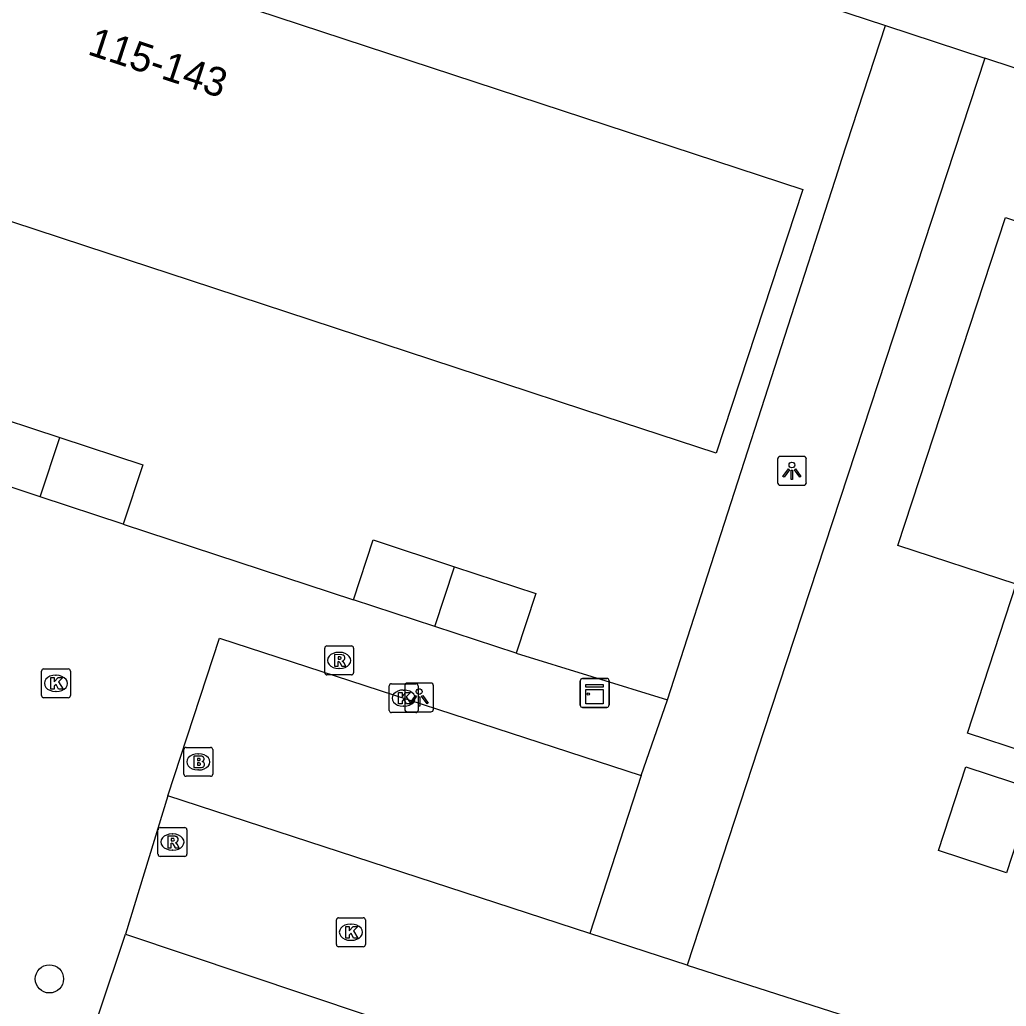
# Model space of a CAD drawing. Extents: x 159961 to 160856, y 382704 to 383353.
# Drawn here: x 160319.72 to 160353.88, y 383296.77 to 383330.93 of the extents above; entities that cross this region are included whole.
import ezdxf

# ---------------------------------------------------------------- set-up
doc = ezdxf.new("R2010")
doc.units = 0
for name, color, linetype in [('IMGEO_Boom', 7, 'Continuous'), ('IMGEO_Brandkraan', 7, 'Continuous'), ('IMGEO_Kast', 7, 'Continuous'), ('IMGEO_Kolk', 7, 'Continuous'), ('IMGEO_Lichtpunt', 7, 'Continuous'), ('IMGEO_Pand', 7, 'Continuous'), ('IMGEO_Pand_nummerreeks', 7, 'Continuous'), ('IMGEO_Rijbaan_lokaal_open', 7, 'Continuous'), ('IMGEO_Rioolput', 7, 'Continuous'), ('IMGEO_Voetpad_open', 7, 'Continuous')]:
    doc.layers.add(name, color=color, linetype=linetype)

msp = doc.modelspace()

# ---------------------------------------------------------------- linework, layer by layer
at = {"layer": 'IMGEO_Boom'}
msp.add_circle((160320.751, 383297.722), 0.489, dxfattribs=at)
at = {"layer": 'IMGEO_Brandkraan'}
for p, q in [((160325.404, 383304.809), (160325.404, 383305.661)), ((160325.479, 383305.735), (160326.331, 383305.735)), ((160326.405, 383305.661), (160326.405, 383304.809)), ((160325.892, 383305.515), (160325.917, 383305.515)), ((160325.915, 383304.955), (160325.89, 383304.955)), ((160326.331, 383304.735), (160325.479, 383304.735))]:
    msp.add_line(p, q, dxfattribs=at)
for points in [[(160325.404, 383304.809), (160325.404, 383305.661)], [(160325.479, 383305.735), (160326.331, 383305.735)], [(160326.405, 383305.661), (160326.405, 383304.809)], [(160325.752, 383305.435), (160325.752, 383305.035), (160325.965, 383305.035)], [(160325.983, 383305.435), (160325.752, 383305.435)], [(160325.931, 383305.354), (160325.877, 383305.354), (160325.877, 383305.278)], [(160325.877, 383305.278), (160325.93, 383305.278)], [(160325.939, 383305.202), (160325.877, 383305.202), (160325.877, 383305.121)], [(160325.877, 383305.121), (160325.939, 383305.121)], [(160326.331, 383304.735), (160325.479, 383304.735)]]:
    msp.add_lwpolyline(points, dxfattribs=at)
for centre, radius, start, end in [((160325.481, 383305.659), 0.0765, 91.552, 178.448), ((160325.481, 383305.659), 0.0765, 91.552, 178.448), ((160326.329, 383305.659), 0.0765, 1.552, 88.448), ((160326.329, 383305.659), 0.0765, 1.552, 88.448), ((160325.932, 383305.316), 0.0379, 267.8285, 90.9355), ((160325.987, 383305.29), 0.145, 59.4692, 91.5367), ((160326.012, 383305.337), 0.0922, 285.5137, 58.1501), ((160325.94, 383305.161), 0.0404, 269.8759, 90.5077), ((160325.971, 383305.286), 0.251, 268.6676, 293.5347), ((160326.017, 383305.145), 0.105, 301.3115, 78.989), ((160325.481, 383304.811), 0.0765, 181.552, 268.448), ((160325.481, 383304.811), 0.0765, 181.552, 268.448), ((160326.329, 383304.811), 0.0765, 271.552, 358.448), ((160326.329, 383304.811), 0.0765, 271.552, 358.448)]:
    msp.add_arc(centre, radius, start, end, dxfattribs=at)
for centre, major_axis, ratio, start_param, end_param in [((160325.891, 383305.235), (-0.387, 0.002), 0.722429, 4.712389, 7.853982), ((160325.916, 383305.235), (-0.39, 0.002), 0.717154, 1.570796, 4.712389)]:
    msp.add_ellipse(centre, major_axis=major_axis, ratio=ratio, start_param=start_param, end_param=end_param, dxfattribs=at)
at = {"layer": 'IMGEO_Kast'}
for p, q in [((160339.127, 383307.196), (160339.127, 383308.037)), ((160339.127, 383308.037), (160339.127, 383307.196)), ((160339.202, 383308.121), (160340.043, 383308.121)), ((160340.043, 383308.121), (160339.202, 383308.121)), ((160340.127, 383308.046), (160340.127, 383307.205)), ((160340.127, 383307.205), (160340.127, 383308.046)), ((160340.052, 383307.121), (160339.211, 383307.121)), ((160339.211, 383307.121), (160340.052, 383307.121))]:
    msp.add_line(p, q, dxfattribs=at)
for points in [[(160339.322, 383307.911), (160339.922, 383307.911), (160339.922, 383307.826), (160339.322, 383307.826), (160339.322, 383307.911)], [(160339.322, 383307.736), (160339.922, 383307.736), (160339.922, 383307.247), (160339.322, 383307.247), (160339.322, 383307.736)]]:
    msp.add_lwpolyline(points, dxfattribs=at)
msp.add_circle((160339.406, 383307.585), 0.0377, dxfattribs=at)
for centre, start, end in [((160339.205, 383308.043), 92.4484, 184.2845), ((160339.205, 383308.043), 92.4484, 184.2845), ((160340.049, 383308.043), 2.4484, 94.2845), ((160340.049, 383308.043), 2.4484, 94.2845), ((160339.205, 383307.199), 182.4484, 274.2845), ((160339.205, 383307.199), 182.4484, 274.2845), ((160340.049, 383307.199), 272.4484, 4.2845), ((160340.049, 383307.199), 272.4484, 4.2845)]:
    msp.add_arc(centre, 0.0779, start, end, dxfattribs=at)
at = {"layer": 'IMGEO_Kolk'}
for p, q in [((160320.475, 383307.528), (160320.475, 383308.38)), ((160320.55, 383308.454), (160321.402, 383308.454)), ((160321.476, 383308.38), (160321.476, 383307.528)), ((160320.963, 383308.234), (160320.988, 383308.234)), ((160332.514, 383307.016), (160332.514, 383307.868)), ((160332.589, 383307.942), (160333.441, 383307.942)), ((160333.002, 383307.722), (160333.027, 383307.722)), ((160333.515, 383307.868), (160333.515, 383307.016)), ((160321.402, 383307.454), (160320.55, 383307.454)), ((160320.986, 383307.674), (160320.961, 383307.674)), ((160333.025, 383307.162), (160333, 383307.162)), ((160333.441, 383306.942), (160332.589, 383306.942)), ((160330.762, 383299.836), (160331.614, 383299.836)), ((160330.687, 383298.91), (160330.687, 383299.762)), ((160331.175, 383299.616), (160331.2, 383299.616)), ((160331.688, 383299.762), (160331.688, 383298.91)), ((160331.614, 383298.836), (160330.762, 383298.836)), ((160331.198, 383299.056), (160331.173, 383299.056))]:
    msp.add_line(p, q, dxfattribs=at)
for points in [[(160320.475, 383307.528), (160320.475, 383308.38)], [(160320.55, 383308.454), (160321.402, 383308.454)], [(160321.476, 383308.38), (160321.476, 383307.528)], [(160320.796, 383308.154), (160320.919, 383308.154), (160320.919, 383308.003), (160321.049, 383308.154), (160321.213, 383308.154), (160321.067, 383308.003), (160321.22, 383307.754), (160321.068, 383307.754), (160320.983, 383307.918), (160320.919, 383307.851), (160320.919, 383307.754), (160320.796, 383307.754), (160320.796, 383308.154)], [(160332.514, 383307.016), (160332.514, 383307.868)], [(160332.589, 383307.942), (160333.441, 383307.942)], [(160333.515, 383307.868), (160333.515, 383307.016)], [(160321.402, 383307.454), (160320.55, 383307.454)], [(160332.835, 383307.642), (160332.958, 383307.642), (160332.958, 383307.491), (160333.088, 383307.642), (160333.252, 383307.642), (160333.106, 383307.491), (160333.259, 383307.242), (160333.107, 383307.242), (160333.022, 383307.406), (160332.958, 383307.339), (160332.958, 383307.242), (160332.835, 383307.242), (160332.835, 383307.642)], [(160333.441, 383306.942), (160332.589, 383306.942)], [(160330.762, 383299.836), (160331.614, 383299.836)], [(160330.687, 383298.91), (160330.687, 383299.762)], [(160331.008, 383299.536), (160331.131, 383299.536), (160331.131, 383299.385), (160331.261, 383299.536), (160331.425, 383299.536), (160331.279, 383299.385), (160331.432, 383299.136), (160331.28, 383299.136), (160331.195, 383299.3), (160331.131, 383299.233), (160331.131, 383299.136), (160331.008, 383299.136), (160331.008, 383299.536)], [(160331.688, 383299.762), (160331.688, 383298.91)], [(160331.614, 383298.836), (160330.762, 383298.836)]]:
    msp.add_lwpolyline(points, dxfattribs=at)
for centre, start, end in [((160320.552, 383308.378), 91.552, 178.448), ((160320.552, 383308.378), 91.552, 178.448), ((160321.4, 383308.378), 1.552, 88.448), ((160321.4, 383308.378), 1.552, 88.448), ((160332.591, 383307.866), 91.552, 178.448), ((160332.591, 383307.866), 91.552, 178.448), ((160333.439, 383307.866), 1.552, 88.448), ((160333.439, 383307.866), 1.552, 88.448), ((160320.552, 383307.53), 181.552, 268.448), ((160320.552, 383307.53), 181.552, 268.448), ((160321.4, 383307.53), 271.552, 358.448), ((160321.4, 383307.53), 271.552, 358.448), ((160332.591, 383307.018), 181.552, 268.448), ((160332.591, 383307.018), 181.552, 268.448), ((160333.439, 383307.018), 271.552, 358.448), ((160333.439, 383307.018), 271.552, 358.448), ((160330.764, 383299.76), 91.552, 178.448), ((160330.764, 383299.76), 91.552, 178.448), ((160331.612, 383299.76), 1.552, 88.448), ((160331.612, 383299.76), 1.552, 88.448), ((160330.764, 383298.912), 181.552, 268.448), ((160330.764, 383298.912), 181.552, 268.448), ((160331.612, 383298.912), 271.552, 358.448), ((160331.612, 383298.912), 271.552, 358.448)]:
    msp.add_arc(centre, 0.0765, start, end, dxfattribs=at)
for centre, major_axis, ratio, start_param, end_param in [((160320.962, 383307.954), (-0.387, 0.002), 0.722429, 4.712389, 7.853982), ((160320.987, 383307.954), (-0.39, 0.002), 0.717154, 1.570796, 4.712389), ((160333.001, 383307.442), (-0.387, 0.002), 0.722429, 4.712389, 7.853982), ((160333.026, 383307.442), (-0.39, 0.002), 0.717154, 1.570796, 4.712389), ((160331.174, 383299.336), (-0.387, 0.002), 0.722429, 4.712389, 7.853982), ((160331.199, 383299.336), (-0.39, 0.002), 0.717154, 1.570796, 4.712389)]:
    msp.add_ellipse(centre, major_axis=major_axis, ratio=ratio, start_param=start_param, end_param=end_param, dxfattribs=at)
at = {"layer": 'IMGEO_Lichtpunt'}
for p, q in [((160345.959, 383315.716), (160345.959, 383314.909)), ((160345.959, 383315.716), (160345.959, 383314.909)), ((160346.861, 383315.811), (160346.053, 383315.811)), ((160346.861, 383315.811), (160346.053, 383315.811)), ((160346.955, 383314.909), (160346.955, 383315.716)), ((160346.955, 383314.909), (160346.955, 383315.716)), ((160346.053, 383314.815), (160346.861, 383314.815)), ((160346.053, 383314.815), (160346.861, 383314.815)), ((160333.051, 383307.87), (160333.051, 383307.063)), ((160333.051, 383307.87), (160333.051, 383307.063)), ((160333.953, 383307.965), (160333.145, 383307.965)), ((160333.953, 383307.965), (160333.145, 383307.965)), ((160334.047, 383307.063), (160334.047, 383307.87)), ((160334.047, 383307.063), (160334.047, 383307.87)), ((160333.145, 383306.969), (160333.953, 383306.969)), ((160333.145, 383306.969), (160333.953, 383306.969))]:
    msp.add_line(p, q, dxfattribs=at)
for points in [[(160346.333, 383315.38), (160346.372, 383315.352), (160346.184, 383315.09), (160346.146, 383315.117), (160346.333, 383315.38)], [(160346.435, 383315.332), (160346.482, 383315.332), (160346.482, 383315.01), (160346.435, 383315.01), (160346.435, 383315.332)], [(160346.545, 383315.352), (160346.583, 383315.379), (160346.77, 383315.117), (160346.731, 383315.089), (160346.545, 383315.352)], [(160333.425, 383307.534), (160333.464, 383307.506), (160333.276, 383307.244), (160333.238, 383307.271), (160333.425, 383307.534)], [(160333.527, 383307.486), (160333.574, 383307.486), (160333.574, 383307.164), (160333.527, 383307.164), (160333.527, 383307.486)], [(160333.637, 383307.506), (160333.675, 383307.533), (160333.862, 383307.271), (160333.823, 383307.243), (160333.637, 383307.506)]]:
    msp.add_lwpolyline(points, dxfattribs=at)
for centre in [(160346.458, 383315.514), (160333.55, 383307.668)]:
    msp.add_circle(centre, 0.0994, dxfattribs=at)
for centre, start, end in [((160346.053, 383315.716), 90, 180), ((160346.053, 383315.716), 90, 180), ((160346.861, 383315.716), 0, 90), ((160346.861, 383315.716), 0, 90), ((160346.053, 383314.909), 180, 270), ((160346.053, 383314.909), 180, 270), ((160346.861, 383314.909), 270, 0), ((160346.861, 383314.909), 270, 360), ((160333.145, 383307.87), 90, 180), ((160333.145, 383307.87), 90, 180), ((160333.953, 383307.87), 0, 90), ((160333.953, 383307.87), 0, 90), ((160333.145, 383307.063), 180, 270), ((160333.145, 383307.063), 180, 270), ((160333.953, 383307.063), 270, 0), ((160333.953, 383307.063), 270, 360)]:
    msp.add_arc(centre, 0.0946, start, end, dxfattribs=at)
at = {"layer": 'IMGEO_Pand'}
for points in [[(160295.522, 383338.01), (160299.076, 383339.507), (160299.604, 383338.3), (160304.591, 383340.38), (160306.367, 383339.797), (160305.935, 383338.483), (160346.836, 383325.049), (160343.838, 383315.922), (160339.287, 383317.418), (160336.483, 383318.339), (160325.633, 383321.902), (160322.789, 383322.836), (160311.959, 383326.393), (160309.145, 383327.317), (160302.447, 383329.517), (160301.78, 383327.486), (160300.173, 383326.818)], [(160364.119, 383308.118), (160360.348, 383309.355), (160358.663, 383304.22), (160352.531, 383306.232), (160354.223, 383311.389), (160350.128, 383312.732), (160353.853, 383324.085), (160359.803, 383322.132), (160360.251, 383323.498), (160362.613, 383322.723), (160362.166, 383321.362), (160367.853, 383319.496)], [(160318.229, 383317.411), (160321.105, 383316.464)], [(160320.428, 383314.411), (160321.105, 383316.464)], [(160321.105, 383316.464), (160323.98, 383315.516), (160323.304, 383313.464)], [(160320.428, 383314.411), (160317.979, 383315.218)], [(160323.304, 383313.464), (160320.428, 383314.411)], [(160331.274, 383310.851), (160331.957, 383312.922), (160334.773, 383311.994)], [(160334.09, 383309.923), (160334.773, 383311.994)], [(160334.773, 383311.994), (160337.589, 383311.067), (160336.906, 383308.995)], [(160334.09, 383309.923), (160331.274, 383310.851)], [(160336.906, 383308.995), (160334.09, 383309.923)], [(160351.529, 383302.164), (160352.479, 383305.058), (160354.829, 383304.287), (160353.88, 383301.393), (160351.529, 383302.164)]]:
    msp.add_lwpolyline(points, dxfattribs=at)
at = {"layer": 'IMGEO_Rijbaan_lokaal_open'}
for points in [[(160324.844, 383304.055), (160323.389, 383299.274)], [(160339.462, 383299.288), (160324.844, 383304.055)], [(160323.389, 383299.274), (160350.51, 383290.172)], [(160342.824, 383298.191), (160339.462, 383299.288)], [(160342.824, 383298.191), (160357.034, 383293.635)]]:
    msp.add_lwpolyline(points, dxfattribs=at)
at = {"layer": 'IMGEO_Rioolput'}
for p, q in [((160330.281, 383308.322), (160330.281, 383309.174)), ((160330.356, 383309.248), (160331.208, 383309.248)), ((160331.282, 383309.174), (160331.282, 383308.322)), ((160330.769, 383309.028), (160330.794, 383309.028)), ((160330.792, 383308.468), (160330.767, 383308.468)), ((160331.208, 383308.248), (160330.356, 383308.248)), ((160324.584, 383302.96), (160325.436, 383302.96)), ((160324.509, 383302.034), (160324.509, 383302.886)), ((160324.997, 383302.74), (160325.022, 383302.74)), ((160325.51, 383302.886), (160325.51, 383302.034)), ((160325.436, 383301.96), (160324.584, 383301.96)), ((160325.02, 383302.18), (160324.995, 383302.18))]:
    msp.add_line(p, q, dxfattribs=at)
for points in [[(160330.281, 383308.322), (160330.281, 383309.174)], [(160330.356, 383309.248), (160331.208, 383309.248)], [(160331.282, 383309.174), (160331.282, 383308.322)], [(160330.87, 383308.946), (160330.618, 383308.948), (160330.618, 383308.548)], [(160330.618, 383308.548), (160330.742, 383308.548), (160330.742, 383308.71), (160330.753, 383308.71)], [(160330.796, 383308.867), (160330.742, 383308.867), (160330.742, 383308.786)], [(160330.742, 383308.786), (160330.794, 383308.786)], [(160330.8, 383308.681), (160330.871, 383308.548), (160331.011, 383308.548), (160330.946, 383308.674)], [(160331.208, 383308.248), (160330.356, 383308.248)], [(160324.584, 383302.96), (160325.436, 383302.96)], [(160324.509, 383302.034), (160324.509, 383302.886)], [(160325.098, 383302.658), (160324.846, 383302.66), (160324.846, 383302.26)], [(160325.024, 383302.579), (160324.97, 383302.579), (160324.97, 383302.498)], [(160325.51, 383302.886), (160325.51, 383302.034)], [(160324.846, 383302.26), (160324.97, 383302.26), (160324.97, 383302.422), (160324.981, 383302.422)], [(160324.97, 383302.498), (160325.022, 383302.498)], [(160325.028, 383302.393), (160325.099, 383302.26), (160325.239, 383302.26), (160325.174, 383302.386)], [(160325.436, 383301.96), (160324.584, 383301.96)]]:
    msp.add_lwpolyline(points, dxfattribs=at)
for centre, radius, start, end in [((160330.358, 383309.172), 0.0765, 91.552, 178.448), ((160330.358, 383309.172), 0.0765, 91.552, 178.448), ((160331.206, 383309.172), 0.0765, 1.552, 88.448), ((160331.206, 383309.172), 0.0765, 1.552, 88.448), ((160330.752, 383308.657), 0.0533, 26.0293, 88.6989), ((160330.778, 383308.975), 0.19, 274.7715, 282.9687), ((160330.802, 383308.771), 0.0964, 77.0061, 93.1865), ((160330.816, 383308.828), 0.0378, 276.6634, 79.6772), ((160330.869, 383308.836), 0.109, 350.3612, 89.416), ((160330.867, 383308.836), 0.112, 277.5842, 350.9817), ((160330.851, 383308.621), 0.108, 29.5134, 73.7905), ((160330.358, 383308.324), 0.0765, 181.552, 268.448), ((160330.358, 383308.324), 0.0765, 181.552, 268.448), ((160331.206, 383308.324), 0.0765, 271.552, 358.448), ((160331.206, 383308.324), 0.0765, 271.552, 358.448), ((160324.586, 383302.884), 0.0765, 91.552, 178.448), ((160324.586, 383302.884), 0.0765, 91.552, 178.448), ((160325.434, 383302.884), 0.0765, 1.552, 88.448), ((160325.434, 383302.884), 0.0765, 1.552, 88.448), ((160325.03, 383302.483), 0.0964, 77.0061, 93.1865), ((160325.044, 383302.54), 0.0378, 276.6634, 79.6772), ((160325.097, 383302.548), 0.109, 350.3612, 89.416), ((160324.98, 383302.369), 0.0533, 26.0293, 88.6989), ((160325.006, 383302.687), 0.19, 274.7715, 282.9687), ((160325.095, 383302.548), 0.112, 277.5842, 350.9817), ((160325.079, 383302.333), 0.108, 29.5134, 73.7905), ((160324.586, 383302.036), 0.0765, 181.552, 268.448), ((160324.586, 383302.036), 0.0765, 181.552, 268.448), ((160325.434, 383302.036), 0.0765, 271.552, 358.448), ((160325.434, 383302.036), 0.0765, 271.552, 358.448)]:
    msp.add_arc(centre, radius, start, end, dxfattribs=at)
for centre, major_axis, ratio, start_param, end_param in [((160330.768, 383308.748), (-0.387, 0.002), 0.722429, 4.712389, 7.853982), ((160330.793, 383308.748), (-0.39, 0.002), 0.717154, 1.570796, 4.712389), ((160324.996, 383302.46), (-0.387, 0.002), 0.722429, 4.712389, 7.853982), ((160325.021, 383302.46), (-0.39, 0.002), 0.717154, 1.570796, 4.712389)]:
    msp.add_ellipse(centre, major_axis=major_axis, ratio=ratio, start_param=start_param, end_param=end_param, dxfattribs=at)
at = {"layer": 'IMGEO_Voetpad_open'}
for points in [[(160327.562, 383337.994), (160349.696, 383330.734)], [(160342.152, 383307.387), (160348.068, 383325.735), (160348.178, 383326.072), (160349.696, 383330.734)], [(160349.696, 383330.734), (160353.138, 383329.606)], [(160353.138, 383329.606), (160345.489, 383306.308), (160342.824, 383298.191)], [(160414.865, 383300.708), (160412.947, 383303.057), (160411.638, 383304.574), (160410.927, 383305.287), (160409.42, 383306.607), (160407.85, 383307.867), (160406.277, 383309.095), (160405.453, 383309.675), (160404.287, 383310.442), (160402.42, 383311.607), (160399.782, 383313.197), (160397.451, 383314.436), (160394.323, 383315.825), (160390.43, 383317.329), (160386.792, 383318.704), (160382.972, 383319.807), (160378.836, 383321.134), (160353.138, 383329.606)], [(160323.304, 383313.464), (160331.274, 383310.851)], [(160324.844, 383304.055), (160326.635, 383309.52), (160341.236, 383304.766)], [(160336.906, 383308.995), (160342.152, 383307.387)], [(160341.236, 383304.766), (160342.152, 383307.387)], [(160341.236, 383304.766), (160339.462, 383299.288)], [(160321.596, 383293.927), (160323.389, 383299.274)]]:
    msp.add_lwpolyline(points, dxfattribs=at)

# ---------------------------------------------------------------- texts
at = {"layer": 'IMGEO_Pand_nummerreeks'}
msp.add_text('115-143', height=1, rotation=341.8171, dxfattribs=at).set_placement((160322.032, 383329.744))

doc.saveas('drawing.dxf')
